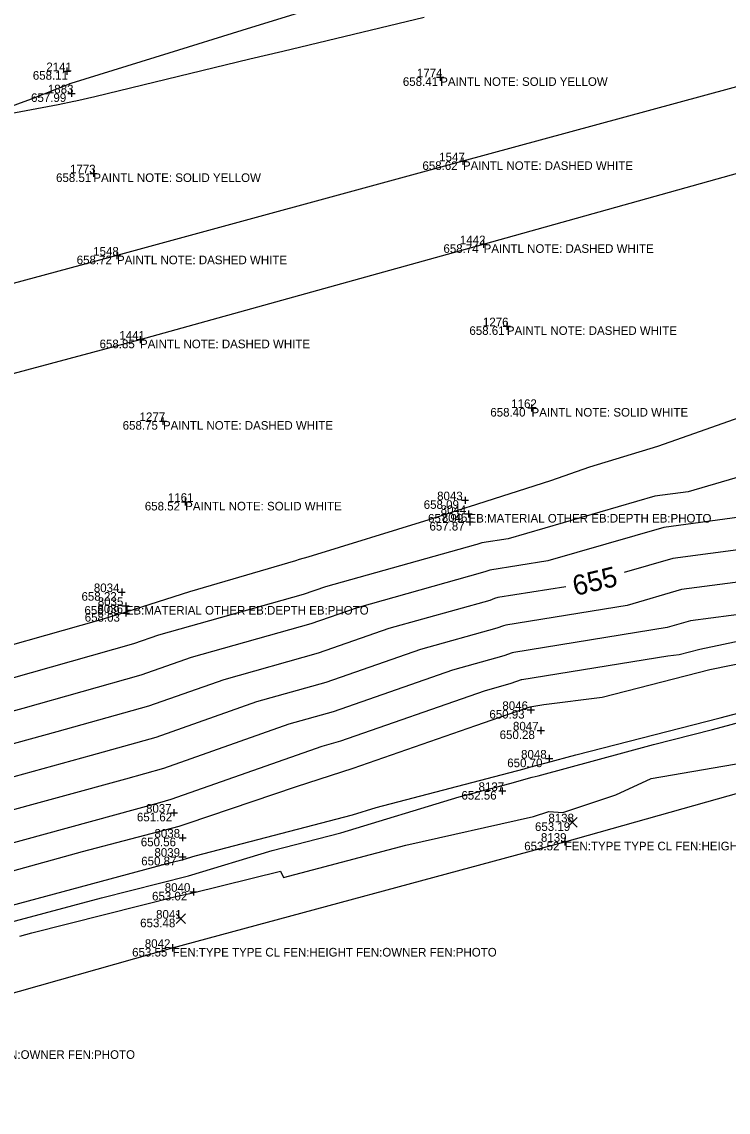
# Model space of a CAD drawing. Extents: x 2129350 to 2137777, y 657588 to 659885.
# Drawn here: x 2135098.6 to 2135197.1, y 659106.1 to 659258.2 of the extents above; entities that cross this region are included whole.
import ezdxf

# ---------------------------------------------------------------- set-up
doc = ezdxf.new("R2010")
doc.units = 0
for name, color, linetype in [('DT_X_Contour_Major', 7, 'Continuous'), ('DT_X_Contour_Minor', 7, 'Continuous'), ('DT_X_TIN_Hull', 7, 'Continuous'), ('PV_X_COP', 7, 'Continuous'), ('SV_X_Random_Point', 7, 'Continuous'), ('SV_X_Shot_Marker', 7, 'Continuous'), ('SV_X_Text_Comment', 7, 'Continuous'), ('SV_X_Text_Elevation', 7, 'Continuous'), ('SV_X_Text_Name', 7, 'Continuous')]:
    doc.layers.add(name, color=color, linetype=linetype)

msp = doc.modelspace()

# ---------------------------------------------------------------- linework, layer by layer
at = {"layer": 'DT_X_Contour_Major'}
for points in [[(2135278.81, 659207.81), (2135273.25, 659206.64), (2135261.68, 659203.15), (2135248.78, 659198.86), (2135238.3, 659195.65), (2135223.1, 659190.57), (2135214.57, 659187.94), (2135214.54, 659187.93), (2135213.97, 659187.88), (2135205.86, 659185.52), (2135189.37, 659183.34), (2135182.61, 659181.38)], [(2135174.46, 659179.41), (2135164.99, 659177.88), (2135164.53, 659177.74), (2135163.84, 659177.5), (2135149.78, 659173.58), (2135139.92, 659170.14), (2135126.74, 659166.44), (2135116.24, 659162.74), (2135103.49, 659159.15), (2135092.28, 659156.09), (2135079.47, 659152.49), (2135078.35, 659152.18)]]:
    msp.add_lwpolyline(points, dxfattribs=at)
at = {"layer": 'DT_X_Contour_Minor'}
for points in [[(2135151.19, 659263.74), (2135129.26, 659256.98), (2135119.08, 659253.8), (2135105.41, 659249.57), (2135105.24, 659249.51), (2135105.18, 659249.49), (2135099.91, 659247.4), (2135091.72, 659244.43), (2135103.66, 659246.63), (2135105.82, 659247.09), (2135106.1, 659247.16), (2135108.78, 659247.78), (2135130.39, 659253), (2135134.97, 659254.07), (2135154.69, 659258.82)], [(2135207.27, 659206.04), (2135193.18, 659201.03), (2135187.24, 659198.97), (2135177.78, 659196.07), (2135172.32, 659194.18), (2135160.99, 659190.56), (2135160.66, 659190.44), (2135155.37, 659188.75), (2135138.49, 659183.54), (2135137.25, 659183.18), (2135136.75, 659183.03), (2135121.95, 659178.7), (2135113.11, 659175.85), (2135111.74, 659175.42), (2135109.27, 659174.68), (2135089.18, 659169.02), (2135089.03, 659168.98), (2135065.28, 659162.29), (2135064.97, 659162.21), (2135063.73, 659161.86), (2135063.43, 659161.77), (2135039.77, 659154.77)], [(2135211.05, 659198.34), (2135191.51, 659192.64), (2135186.88, 659192.03), (2135166.42, 659186.1), (2135162.76, 659185.51), (2135162.07, 659185.31), (2135161.87, 659185.24), (2135140.93, 659179.39), (2135137.84, 659178.31), (2135117.63, 659172.65), (2135114.15, 659171.42), (2135093.95, 659165.73), (2135090.12, 659164.69), (2135070.01, 659159.02), (2135066.04, 659157.94), (2135065, 659157.65), (2135061.22, 659156.54), (2135041.08, 659150.59)], [(2135198.69, 659189.08), (2135188.13, 659187.68), (2135171.96, 659183), (2135163.88, 659181.69), (2135163.3, 659181.53), (2135162.85, 659181.37), (2135145.35, 659176.48), (2135138.88, 659174.22), (2135122.19, 659169.55), (2135115.19, 659167.08), (2135098.72, 659162.44), (2135091.2, 659160.39), (2135074.74, 659155.75), (2135067.12, 659153.67), (2135066.26, 659153.43), (2135059.01, 659151.31), (2135042.39, 659146.4), (2135026.91, 659141.82)], [(2135213.03, 659181.95), (2135190.61, 659179), (2135183.04, 659176.8), (2135166.11, 659174.06), (2135165.76, 659173.96), (2135164.82, 659173.64), (2135154.21, 659170.67), (2135140.97, 659166.05), (2135131.3, 659163.34), (2135117.28, 659158.4), (2135108.26, 659155.86), (2135093.36, 659151.8), (2135084.2, 659149.22), (2135069.27, 659145.14), (2135068.79, 659145), (2135054.59, 659140.85), (2135045.01, 659138.02), (2135036.09, 659135.38)], [(2135206.01, 659176.52), (2135191.86, 659174.65), (2135188.58, 659173.7), (2135167.22, 659170.25), (2135166.99, 659170.18), (2135165.81, 659169.77), (2135158.64, 659167.77), (2135142.01, 659161.97), (2135135.85, 659160.24), (2135118.33, 659154.06), (2135113.03, 659152.57), (2135094.45, 659147.5), (2135088.93, 659145.95), (2135070.35, 659140.87), (2135070.05, 659140.79), (2135052.38, 659135.62), (2135046.33, 659133.83), (2135040.68, 659132.16)], [(2135206.37, 659173.44), (2135193.14, 659170.66), (2135190.26, 659169.92), (2135188.71, 659169.73), (2135168.34, 659166.43), (2135168.21, 659166.4), (2135166.79, 659165.91), (2135163.06, 659164.86), (2135143.05, 659157.88), (2135140.41, 659157.14), (2135119.37, 659149.72), (2135117.8, 659149.28), (2135095.53, 659143.2), (2135093.66, 659142.68), (2135071.43, 659136.61), (2135071.31, 659136.58), (2135050.17, 659130.39), (2135047.64, 659129.64), (2135045.28, 659128.95), (2135023.8, 659122.66)], [(2135200.25, 659168.99), (2135194.56, 659167.8), (2135179.52, 659163.97), (2135171.41, 659162.94), (2135169.45, 659162.62), (2135169.44, 659162.62), (2135167.77, 659162.04), (2135167.49, 659161.96), (2135161.85, 659159.99), (2135144.74, 659154.06), (2135136.86, 659151.52), (2135121.58, 659146.34), (2135120.47, 659145.99), (2135106.98, 659142.45), (2135096.46, 659139.53), (2135083.55, 659135.94), (2135072.33, 659133.01), (2135057.95, 659128.67), (2135048.68, 659125.72), (2135030.59, 659120.32)], [(2135037.51, 659114.56), (2135049.89, 659118.71), (2135050.55, 659118.44), (2135052.03, 659117.72), (2135053.33, 659118.13), (2135054.59, 659117.93), (2135055.33, 659118.17), (2135056.89, 659119.15), (2135064.91, 659121.75), (2135073.3, 659126.44), (2135073.51, 659126.49), (2135086.36, 659129.94), (2135097.69, 659132.82), (2135109.69, 659136.04), (2135121.82, 659139.1), (2135133.51, 659142.6), (2135143.1, 659145.1), (2135159.58, 659150.12), (2135166.64, 659151.98), (2135169.78, 659152.83), (2135170.61, 659153.04), (2135186.7, 659157.38), (2135194.93, 659159.49), (2135209.82, 659163.49)], [(2135028.14, 659113.51), (2135049.79, 659120.76), (2135049.9, 659120.71), (2135051.54, 659119.91), (2135057.13, 659119.99), (2135056.99, 659119.6), (2135057.98, 659120.22), (2135058.32, 659120.33), (2135072.91, 659128.49), (2135072.95, 659128.5), (2135095.34, 659134.51), (2135097.1, 659134.96), (2135119.38, 659140.94), (2135121.11, 659141.37), (2135122.77, 659141.87), (2135144.73, 659147.6), (2135148.02, 659148.6), (2135168.63, 659154.01), (2135169.41, 659154.22), (2135171.74, 659154.83), (2135175.84, 659155.94), (2135196.01, 659161.12), (2135199.52, 659162.06)], [(2135098.29, 659130.68), (2135099.99, 659131.13), (2135120.26, 659136.25), (2135122.45, 659136.72), (2135134.68, 659139.75), (2135135.08, 659138.87), (2135152.16, 659143.38), (2135169.95, 659147.38), (2135172.09, 659148.07), (2135174.03, 659147.91), (2135181.44, 659150.37), (2135186.37, 659152.66), (2135209.6, 659156.64)]]:
    msp.add_lwpolyline(points, dxfattribs=at)
at = {"layer": 'DT_X_TIN_Hull'}
msp.add_lwpolyline([(2134339.8, 658900.97), (2134383.27, 658929.14), (2134438.63, 658944.81), (2134484.26, 658949.93), (2134535.84, 658964.93), (2134589.33, 658980.68), (2134684.69, 659007.18), (2134781.08, 659033.65), (2134834.81, 659047.4), (2134874.97, 659059.96), (2134937.76, 659078.48), (2134974.62, 659089.26), (2135069.17, 659114.77), (2135119.62, 659129.04), (2135174.31, 659143.84), (2135216.92, 659155.82), (2135278.77, 659175.41), (2135358.06, 659199.71), (2135416.07, 659215.59), (2135505.42, 659239.1), (2135573.46, 659256.02)], dxfattribs=at)
at = {"layer": 'PV_X_COP'}
for points in [[(2135547.18, 659341.2), (2135498.35, 659328.82), (2135450.11, 659316.55), (2135401.76, 659303.54), (2135353.15, 659290.59), (2135304.88, 659278), (2135256.42, 659265.47), (2135208.54, 659251.89), (2135160.11, 659238.72), (2135111.86, 659225.57), (2135063.97, 659212.65), (2135015.7, 659199.59)], [(2134536.41, 659055.93), (2134584.63, 659068.49), (2134632.85, 659082.56), (2134681.18, 659095.41), (2134729.3, 659108.49), (2134777.5, 659121.73), (2134825.62, 659134.79), (2134874.04, 659148.15), (2134922.3, 659161.49), (2134970.42, 659174.45), (2135018.69, 659187.56), (2135066.93, 659200.99), (2135115.07, 659213.86), (2135163, 659227.16), (2135211.7, 659240.81), (2135259.71, 659253.66), (2135307.87, 659266.85), (2135356.61, 659279.29), (2135404.78, 659292.12), (2135453.04, 659304.51), (2135501.4, 659316.76), (2135549.86, 659329.4)]]:
    msp.add_lwpolyline(points, dxfattribs=at)
at = {"layer": 'SV_X_Random_Point'}
for p, q in [((2135174.69, 659145.88), (2135176.02, 659147.22)), ((2135174.69, 659147.22), (2135176.02, 659145.88)), ((2135120.1, 659132.45), (2135121.43, 659133.79)), ((2135120.1, 659133.79), (2135121.43, 659132.45))]:
    msp.add_line(p, q, dxfattribs=at)
at = {"layer": 'SV_X_Shot_Marker'}
for p, q in [((2135104.36, 659251.29), (2135105.36, 659251.29)), ((2135104.86, 659251.79), (2135104.86, 659250.79)), ((2135104.86, 659251.29), (2135104.86, 659251.29)), ((2135156.94, 659250.94), (2135156.94, 659249.94)), ((2135156.44, 659250.44), (2135157.44, 659250.44)), ((2135156.94, 659250.44), (2135156.94, 659250.44)), ((2135105.02, 659248.2), (2135106.02, 659248.2)), ((2135105.52, 659248.7), (2135105.52, 659247.7)), ((2135105.52, 659248.2), (2135105.52, 659248.2)), ((2135159.61, 659238.72), (2135160.61, 659238.72)), ((2135160.11, 659239.22), (2135160.11, 659238.22)), ((2135160.11, 659238.72), (2135160.11, 659238.72)), ((2135108.57, 659237.54), (2135108.57, 659236.54)), ((2135108.07, 659237.04), (2135109.07, 659237.04)), ((2135108.57, 659237.04), (2135108.57, 659237.04)), ((2135162.5, 659227.16), (2135163.5, 659227.16)), ((2135163, 659227.66), (2135163, 659226.66)), ((2135163, 659227.16), (2135163, 659227.16)), ((2135111.36, 659225.57), (2135112.36, 659225.57)), ((2135111.86, 659226.07), (2135111.86, 659225.07)), ((2135111.86, 659225.57), (2135111.86, 659225.57)), ((2135166.24, 659216.22), (2135166.24, 659215.22)), ((2135115.07, 659214.36), (2135115.07, 659213.36)), ((2135165.74, 659215.72), (2135166.74, 659215.72)), ((2135166.24, 659215.72), (2135166.24, 659215.72)), ((2135114.57, 659213.86), (2135115.57, 659213.86)), ((2135115.07, 659213.86), (2135115.07, 659213.86)), ((2135169.18, 659204.33), (2135170.18, 659204.33)), ((2135169.68, 659204.83), (2135169.68, 659203.83)), ((2135169.68, 659204.33), (2135169.68, 659204.33)), ((2135117.77, 659202.5), (2135118.77, 659202.5)), ((2135118.27, 659203), (2135118.27, 659202)), ((2135118.27, 659202.5), (2135118.27, 659202.5)), ((2135121.37, 659191.74), (2135121.37, 659190.74)), ((2135160.4, 659191.96), (2135160.4, 659190.96)), ((2135120.87, 659191.24), (2135121.87, 659191.24)), ((2135121.37, 659191.24), (2135121.37, 659191.24)), ((2135159.9, 659191.46), (2135160.9, 659191.46)), ((2135160.4, 659191.46), (2135160.4, 659191.46)), ((2135160.89, 659190.05), (2135160.89, 659189.05)), ((2135160.39, 659189.55), (2135161.39, 659189.55)), ((2135160.89, 659189.55), (2135160.89, 659189.55)), ((2135161.06, 659188.94), (2135161.06, 659187.94)), ((2135160.56, 659188.44), (2135161.56, 659188.44)), ((2135161.06, 659188.44), (2135161.06, 659188.44)), ((2135112.02, 659178.65), (2135113.02, 659178.65)), ((2135112.52, 659179.15), (2135112.52, 659178.15)), ((2135112.52, 659178.65), (2135112.52, 659178.65)), ((2135112.58, 659176.72), (2135113.58, 659176.72)), ((2135113.08, 659177.22), (2135113.08, 659176.22)), ((2135113.08, 659176.72), (2135113.08, 659176.72)), ((2135112.61, 659175.73), (2135113.61, 659175.73)), ((2135113.11, 659176.23), (2135113.11, 659175.23)), ((2135113.11, 659175.73), (2135113.11, 659175.73)), ((2135169.57, 659162.72), (2135169.57, 659161.72)), ((2135169.07, 659162.22), (2135170.07, 659162.22)), ((2135169.57, 659162.22), (2135169.57, 659162.22)), ((2135170.98, 659159.86), (2135170.98, 659158.86)), ((2135170.48, 659159.36), (2135171.48, 659159.36)), ((2135170.98, 659159.36), (2135170.98, 659159.36)), ((2135171.63, 659155.44), (2135172.63, 659155.44)), ((2135172.13, 659155.94), (2135172.13, 659154.94)), ((2135172.13, 659155.44), (2135172.13, 659155.44)), ((2135165.1, 659150.92), (2135166.1, 659150.92)), ((2135165.6, 659151.42), (2135165.6, 659150.42)), ((2135165.6, 659150.92), (2135165.6, 659150.92)), ((2135119.31, 659147.89), (2135120.31, 659147.89)), ((2135119.81, 659148.39), (2135119.81, 659147.39)), ((2135119.81, 659147.89), (2135119.81, 659147.89)), ((2135120.51, 659144.41), (2135121.51, 659144.41)), ((2135121.01, 659144.91), (2135121.01, 659143.91)), ((2135121.01, 659144.41), (2135121.01, 659144.41)), ((2135173.81, 659143.84), (2135174.81, 659143.84)), ((2135174.31, 659144.34), (2135174.31, 659143.34)), ((2135174.31, 659143.84), (2135174.31, 659143.84)), ((2135120.49, 659141.75), (2135121.49, 659141.75)), ((2135120.99, 659142.25), (2135120.99, 659141.25)), ((2135120.99, 659141.75), (2135120.99, 659141.75)), ((2135122.02, 659136.86), (2135123.02, 659136.86)), ((2135122.52, 659137.36), (2135122.52, 659136.36)), ((2135122.52, 659136.86), (2135122.52, 659136.86)), ((2135119.62, 659129.54), (2135119.62, 659128.54)), ((2135119.12, 659129.04), (2135120.12, 659129.04)), ((2135119.62, 659129.04), (2135119.62, 659129.04))]:
    msp.add_line(p, q, dxfattribs=at)

# ---------------------------------------------------------------- texts
at = {"layer": 'DT_X_Contour_Major'}
msp.add_text('655', height=2.8, rotation=13.599, dxfattribs=at).set_placement((2135175.79, 659178.1))
at = {"layer": 'SV_X_Text_Comment'}
for s, p in [('PAINTL NOTE: SOLID YELLOW', (2135156.94, 659249.24)), ('PAINTL NOTE: DASHED WHITE', (2135160.11, 659237.52)), ('PAINTL NOTE: SOLID YELLOW', (2135108.57, 659235.84)), ('PAINTL NOTE: DASHED WHITE', (2135163, 659225.96)), ('PAINTL NOTE: DASHED WHITE', (2135111.86, 659224.37)), ('PAINTL NOTE: DASHED WHITE', (2135166.24, 659214.52)), ('PAINTL NOTE: DASHED WHITE', (2135115.07, 659212.66)), ('PAINTL NOTE: SOLID WHITE', (2135169.68, 659203.13)), ('PAINTL NOTE: DASHED WHITE', (2135118.27, 659201.3)), ('PAINTL NOTE: SOLID WHITE', (2135121.37, 659190.04)), ('EB:MATERIAL OTHER EB:DEPTH EB:PHOTO', (2135160.89, 659188.35)), ('EB:MATERIAL OTHER EB:DEPTH EB:PHOTO', (2135113.08, 659175.52)), ('FEN:TYPE TYPE CL FEN:HEIGHT FEN:OWNER FEN:PHOTO', (2135174.31, 659142.64)), ('FEN:TYPE TYPE CL FEN:HEIGHT FEN:OWNER FEN:PHOTO', (2135119.62, 659127.84)), ('FEN:TYPE TYPE CL FEN:HEIGHT FEN:OWNER FEN:PHOTO', (2135069.17, 659113.57))]:
    msp.add_text(s, height=1.2, dxfattribs=at).set_placement(p)
at = {"layer": 'SV_X_Text_Elevation'}
for s, p in [('658.11', (2135100.12, 659250.1)), ('658.41', (2135151.73, 659249.24)), ('657.99', (2135099.87, 659247)), ('658.62', (2135154.46, 659237.52)), ('658.51', (2135103.36, 659235.84)), ('658.74', (2135157.39, 659225.96)), ('658.72', (2135106.24, 659224.37)), ('658.61', (2135161.01, 659214.52)), ('658.85', (2135109.43, 659212.66)), ('658.40', (2135163.93, 659203.13)), ('658.75', (2135112.65, 659201.3)), ('658.52', (2135115.74, 659190.04)), ('658.09', (2135154.64, 659190.26)), ('657.99', (2135155.24, 659188.35)), ('657.87', (2135155.44, 659187.24)), ('658.22', (2135106.91, 659177.45)), ('658.09', (2135107.32, 659175.52)), ('658.03', (2135107.36, 659174.53)), ('650.93', (2135163.8, 659161.02)), ('650.28', (2135165.23, 659158.16)), ('650.70', (2135166.29, 659154.24)), ('652.56', (2135159.9, 659149.72)), ('651.62', (2135114.64, 659146.69)), ('653.19', (2135170.16, 659145.35)), ('650.56', (2135115.18, 659143.21)), ('653.52', (2135168.66, 659142.64)), ('650.87', (2135115.24, 659140.55)), ('653.02', (2135116.75, 659135.66)), ('653.48', (2135115.09, 659131.92)), ('653.55', (2135113.97, 659127.84))]:
    msp.add_text(s, height=1.2, dxfattribs=at).set_placement(p)
at = {"layer": 'SV_X_Text_Name'}
for s, p in [('2141', (2135102, 659251.29)), ('1774', (2135153.69, 659250.44)), ('1883', (2135102.22, 659248.2)), ('1547', (2135156.8, 659238.72)), ('1773', (2135105.31, 659237.04)), ('1442', (2135159.69, 659227.16)), ('1548', (2135108.54, 659225.57)), ('1276', (2135162.9, 659215.72)), ('1441', (2135112.19, 659213.86)), ('1162', (2135166.85, 659204.33)), ('1277', (2135115.01, 659202.5)), ('1161', (2135118.96, 659191.24)), ('8043', (2135156.51, 659191.46)), ('8044', (2135157, 659189.55)), ('8045', (2135157.16, 659188.44)), ('8034', (2135108.63, 659178.65)), ('8035', (2135109.18, 659176.72)), ('8036', (2135109.13, 659175.73)), ('8046', (2135165.61, 659162.22)), ('8047', (2135167.09, 659159.36)), ('8048', (2135168.22, 659155.44)), ('8137', (2135162.29, 659150.92)), ('8037', (2135115.91, 659147.89)), ('8138', (2135172.03, 659146.55)), ('8038', (2135117.09, 659144.41)), ('8139', (2135170.99, 659143.84)), ('8039', (2135117.08, 659141.75)), ('8040', (2135118.52, 659136.86)), ('8041', (2135117.31, 659133.12)), ('8042', (2135115.74, 659129.04))]:
    msp.add_text(s, height=1.2, dxfattribs=at).set_placement(p)

doc.saveas('drawing.dxf')
